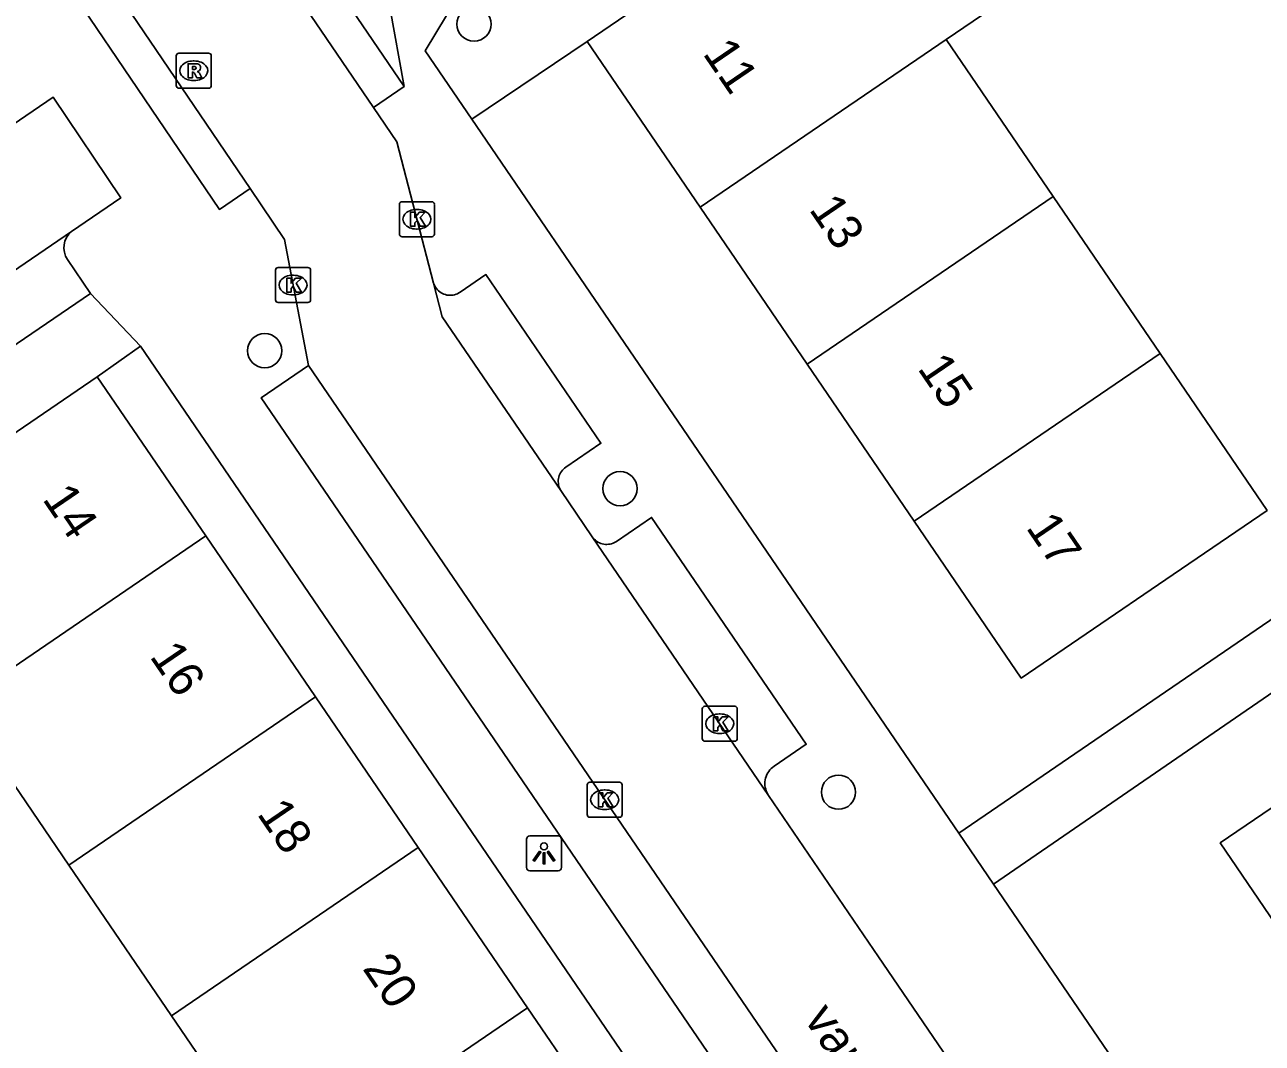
# Model space of a CAD drawing. Extents: x 157466 to 158888, y 383063 to 384677.
# Drawn here: x 158192.88 to 158228.24, y 383848.07 to 383877.18 of the extents above; entities that cross this region are included whole.
import ezdxf

# ---------------------------------------------------------------- set-up
doc = ezdxf.new("R2010")
doc.units = 0
for name, color, linetype in [('IMGEO_Boom', 7, 'Continuous'), ('IMGEO_Kolk', 7, 'Continuous'), ('IMGEO_Lichtpunt', 7, 'Continuous'), ('IMGEO_Openbare_ruimte_label', 7, 'Continuous'), ('IMGEO_Pand', 7, 'Continuous'), ('IMGEO_Pand_nummerreeks', 7, 'Continuous'), ('IMGEO_Rijbaan_lokaal_open', 7, 'Continuous'), ('IMGEO_Rioolput', 7, 'Continuous'), ('IMGEO_Voetpad_open', 7, 'Continuous')]:
    doc.layers.add(name, color=color, linetype=linetype)

msp = doc.modelspace()

# ---------------------------------------------------------------- linework, layer by layer
at = {"layer": 'IMGEO_Boom'}
for centre in [(158205.719, 383877.193), (158199.737, 383867.862), (158209.891, 383863.921), (158216.133, 383855.246)]:
    msp.add_circle(centre, 0.489, dxfattribs=at)
at = {"layer": 'IMGEO_Kolk'}
for p, q in [((158203.585, 383871.192), (158203.585, 383872.044)), ((158203.66, 383872.118), (158204.512, 383872.118)), ((158204.586, 383872.044), (158204.586, 383871.192)), ((158204.073, 383871.898), (158204.098, 383871.898)), ((158204.096, 383871.338), (158204.071, 383871.338)), ((158204.512, 383871.118), (158203.66, 383871.118)), ((158200.045, 383869.312), (158200.045, 383870.164)), ((158200.12, 383870.238), (158200.972, 383870.238)), ((158200.533, 383870.018), (158200.558, 383870.018)), ((158201.046, 383870.164), (158201.046, 383869.312)), ((158200.972, 383869.238), (158200.12, 383869.238)), ((158200.556, 383869.458), (158200.531, 383869.458)), ((158212.24, 383856.776), (158212.24, 383857.628)), ((158212.315, 383857.702), (158213.167, 383857.702)), ((158213.241, 383857.628), (158213.241, 383856.776)), ((158212.728, 383857.482), (158212.753, 383857.482)), ((158212.751, 383856.922), (158212.726, 383856.922)), ((158213.167, 383856.702), (158212.315, 383856.702)), ((158208.951, 383854.604), (158208.951, 383855.456)), ((158209.026, 383855.53), (158209.878, 383855.53)), ((158209.952, 383855.456), (158209.952, 383854.604)), ((158209.439, 383855.31), (158209.464, 383855.31)), ((158209.462, 383854.75), (158209.437, 383854.75)), ((158209.878, 383854.53), (158209.026, 383854.53))]:
    msp.add_line(p, q, dxfattribs=at)
for points in [[(158203.585, 383871.192), (158203.585, 383872.044)], [(158203.66, 383872.118), (158204.512, 383872.118)], [(158204.586, 383872.044), (158204.586, 383871.192)], [(158203.906, 383871.818), (158204.029, 383871.818), (158204.029, 383871.667), (158204.159, 383871.818), (158204.323, 383871.818), (158204.177, 383871.667), (158204.33, 383871.418), (158204.178, 383871.418), (158204.093, 383871.582), (158204.029, 383871.515), (158204.029, 383871.418), (158203.906, 383871.418), (158203.906, 383871.818)], [(158204.512, 383871.118), (158203.66, 383871.118)], [(158200.045, 383869.312), (158200.045, 383870.164)], [(158200.12, 383870.238), (158200.972, 383870.238)], [(158200.366, 383869.938), (158200.489, 383869.938), (158200.489, 383869.787), (158200.619, 383869.938), (158200.783, 383869.938), (158200.637, 383869.787), (158200.79, 383869.538), (158200.638, 383869.538), (158200.553, 383869.702), (158200.489, 383869.635), (158200.489, 383869.538), (158200.366, 383869.538), (158200.366, 383869.938)], [(158201.046, 383870.164), (158201.046, 383869.312)], [(158200.972, 383869.238), (158200.12, 383869.238)], [(158212.24, 383856.776), (158212.24, 383857.628)], [(158212.315, 383857.702), (158213.167, 383857.702)], [(158213.241, 383857.628), (158213.241, 383856.776)], [(158212.561, 383857.402), (158212.684, 383857.402), (158212.684, 383857.251), (158212.814, 383857.402), (158212.978, 383857.402), (158212.832, 383857.251), (158212.985, 383857.002), (158212.833, 383857.002), (158212.748, 383857.166), (158212.684, 383857.099), (158212.684, 383857.002), (158212.561, 383857.002), (158212.561, 383857.402)], [(158213.167, 383856.702), (158212.315, 383856.702)], [(158208.951, 383854.604), (158208.951, 383855.456)], [(158209.026, 383855.53), (158209.878, 383855.53)], [(158209.952, 383855.456), (158209.952, 383854.604)], [(158209.272, 383855.23), (158209.395, 383855.23), (158209.395, 383855.079), (158209.525, 383855.23), (158209.689, 383855.23), (158209.543, 383855.079), (158209.696, 383854.83), (158209.544, 383854.83), (158209.459, 383854.994), (158209.395, 383854.927), (158209.395, 383854.83), (158209.272, 383854.83), (158209.272, 383855.23)], [(158209.878, 383854.53), (158209.026, 383854.53)]]:
    msp.add_lwpolyline(points, dxfattribs=at)
for centre, start, end in [((158203.662, 383872.042), 91.552, 178.448), ((158203.662, 383872.042), 91.552, 178.448), ((158204.51, 383872.042), 1.552, 88.448), ((158204.51, 383872.042), 1.552, 88.448), ((158203.662, 383871.194), 181.552, 268.448), ((158203.662, 383871.194), 181.552, 268.448), ((158204.51, 383871.194), 271.552, 358.448), ((158204.51, 383871.194), 271.552, 358.448), ((158200.122, 383870.162), 91.552, 178.448), ((158200.122, 383870.162), 91.552, 178.448), ((158200.97, 383870.162), 1.552, 88.448), ((158200.97, 383870.162), 1.552, 88.448), ((158200.122, 383869.314), 181.552, 268.448), ((158200.122, 383869.314), 181.552, 268.448), ((158200.97, 383869.314), 271.552, 358.448), ((158200.97, 383869.314), 271.552, 358.448), ((158212.317, 383857.626), 91.552, 178.448), ((158212.317, 383857.626), 91.552, 178.448), ((158213.165, 383857.626), 1.552, 88.448), ((158213.165, 383857.626), 1.552, 88.448), ((158212.317, 383856.778), 181.552, 268.448), ((158212.317, 383856.778), 181.552, 268.448), ((158213.165, 383856.778), 271.552, 358.448), ((158213.165, 383856.778), 271.552, 358.448), ((158209.028, 383855.454), 91.552, 178.448), ((158209.028, 383855.454), 91.552, 178.448), ((158209.876, 383855.454), 1.552, 88.448), ((158209.876, 383855.454), 1.552, 88.448), ((158209.028, 383854.606), 181.552, 268.448), ((158209.028, 383854.606), 181.552, 268.448), ((158209.876, 383854.606), 271.552, 358.448), ((158209.876, 383854.606), 271.552, 358.448)]:
    msp.add_arc(centre, 0.0765, start, end, dxfattribs=at)
for centre, major_axis, ratio, start_param, end_param in [((158204.072, 383871.618), (-0.387, 0.002), 0.722429, 4.712389, 7.853982), ((158204.097, 383871.618), (-0.39, 0.002), 0.717154, 1.570796, 4.712389), ((158200.532, 383869.738), (-0.387, 0.002), 0.722429, 4.712389, 7.853982), ((158200.557, 383869.738), (-0.39, 0.002), 0.717154, 1.570796, 4.712389), ((158212.727, 383857.202), (-0.387, 0.002), 0.722429, 4.712389, 7.853982), ((158212.752, 383857.202), (-0.39, 0.002), 0.717154, 1.570796, 4.712389), ((158209.438, 383855.03), (-0.387, 0.002), 0.722429, 4.712389, 7.853982), ((158209.463, 383855.03), (-0.39, 0.002), 0.717154, 1.570796, 4.712389)]:
    msp.add_ellipse(centre, major_axis=major_axis, ratio=ratio, start_param=start_param, end_param=end_param, dxfattribs=at)
at = {"layer": 'IMGEO_Lichtpunt'}
for p, q in [((158208.121, 383853.995), (158207.313, 383853.995)), ((158208.121, 383853.995), (158207.313, 383853.995)), ((158207.219, 383853.9), (158207.219, 383853.093)), ((158207.219, 383853.9), (158207.219, 383853.093)), ((158208.215, 383853.093), (158208.215, 383853.9)), ((158208.215, 383853.093), (158208.215, 383853.9)), ((158207.313, 383852.999), (158208.121, 383852.999)), ((158207.313, 383852.999), (158208.121, 383852.999))]:
    msp.add_line(p, q, dxfattribs=at)
for points in [[(158207.593, 383853.564), (158207.632, 383853.536), (158207.444, 383853.274), (158207.406, 383853.301), (158207.593, 383853.564)], [(158207.695, 383853.516), (158207.742, 383853.516), (158207.742, 383853.194), (158207.695, 383853.194), (158207.695, 383853.516)], [(158207.805, 383853.536), (158207.843, 383853.563), (158208.03, 383853.301), (158207.991, 383853.273), (158207.805, 383853.536)]]:
    msp.add_lwpolyline(points, dxfattribs=at)
msp.add_circle((158207.718, 383853.698), 0.0994, dxfattribs=at)
for centre, start, end in [((158207.313, 383853.9), 90, 180), ((158207.313, 383853.9), 90, 180), ((158208.121, 383853.9), 0, 90), ((158208.121, 383853.9), 0, 90), ((158207.313, 383853.093), 180, 270), ((158207.313, 383853.093), 180, 270), ((158208.121, 383853.093), 270, 0), ((158208.121, 383853.093), 270, 360)]:
    msp.add_arc(centre, 0.0946, start, end, dxfattribs=at)
at = {"layer": 'IMGEO_Pand'}
for points in [[(158218.537, 383883.228), (158208.953, 383876.693)], [(158219.211, 383876.753), (158221.765, 383878.495), (158218.537, 383883.228)], [(158208.953, 383876.693), (158212.18, 383871.961)], [(158212.18, 383871.961), (158219.211, 383876.753)], [(158219.211, 383876.753), (158222.269, 383872.269)], [(158222.269, 383872.269), (158215.238, 383867.477)], [(158225.327, 383867.785), (158222.269, 383872.269)], [(158215.238, 383867.477), (158212.18, 383871.961)], [(158218.297, 383862.992), (158225.327, 383867.785)], [(158225.327, 383867.785), (158228.385, 383863.3), (158225.487, 383861.324), (158221.356, 383858.507), (158218.297, 383862.992)], [(158215.238, 383867.477), (158218.297, 383862.992)], [(158194.952, 383867.112), (158187.901, 383862.302), (158185.208, 383860.465)], [(158194.952, 383867.112), (158198.052, 383862.567)], [(158191.002, 383857.757), (158198.052, 383862.567)], [(158198.052, 383862.567), (158201.186, 383857.973)], [(158240.051, 383855.907), (158237.882, 383859.087), (158236.849, 383859.271), (158236.297, 383858.895), (158235.733, 383859.721), (158234.081, 383858.594), (158231.175, 383856.612), (158227.044, 383853.795), (158230.19, 383849.182)], [(158201.186, 383857.973), (158194.136, 383853.163)], [(158201.186, 383857.973), (158204.125, 383853.665)], [(158194.136, 383853.163), (158191.002, 383857.757)], [(158197.074, 383848.856), (158204.125, 383853.665)], [(158204.125, 383853.665), (158207.248, 383849.087)], [(158197.074, 383848.856), (158194.136, 383853.163)], [(158207.248, 383849.087), (158200.197, 383844.277)], [(158207.248, 383849.087), (158210.162, 383844.815)], [(158200.197, 383844.277), (158197.074, 383848.856)]]:
    msp.add_lwpolyline(points, dxfattribs=at)
at = {"layer": 'IMGEO_Rijbaan_lokaal_open'}
for points in [[(158202.842, 383874.815), (158198.51, 383881.184)], [(158195.032, 383878.82), (158199.317, 383872.492)], [(158192.336, 383874.187), (158193.691, 383875.104), (158195.62, 383872.228), (158194.216, 383871.269)], [(158204.56, 383869.794), (158203.509, 383873.834), (158202.842, 383874.815)], [(158199.317, 383872.492), (158200.299, 383871.042), (158200.985, 383867.438)], [(158194.216, 383871.269), (158184.757, 383864.806)], [(158208.198, 383863.863), (158204.811, 383868.829), (158204.56, 383869.794)], [(158200.985, 383867.438), (158229.086, 383826.263)], [(158209.097, 383862.544), (158208.198, 383863.863)], [(158214.135, 383855.156), (158209.097, 383862.544)], [(158220.309, 383846.103), (158219.405, 383847.428), (158217.28, 383850.544), (158214.135, 383855.156)]]:
    msp.add_lwpolyline(points, dxfattribs=at)
at = {"layer": 'IMGEO_Rioolput'}
for p, q in [((158197.207, 383875.436), (158197.207, 383876.288)), ((158197.282, 383876.362), (158198.134, 383876.362)), ((158198.208, 383876.288), (158198.208, 383875.436)), ((158197.695, 383876.142), (158197.72, 383876.142)), ((158197.718, 383875.582), (158197.693, 383875.582)), ((158198.134, 383875.362), (158197.282, 383875.362))]:
    msp.add_line(p, q, dxfattribs=at)
for points in [[(158197.207, 383875.436), (158197.207, 383876.288)], [(158197.282, 383876.362), (158198.134, 383876.362)], [(158198.208, 383876.288), (158198.208, 383875.436)], [(158197.796, 383876.06), (158197.544, 383876.062), (158197.544, 383875.662)], [(158197.722, 383875.981), (158197.668, 383875.981), (158197.668, 383875.9)], [(158197.544, 383875.662), (158197.668, 383875.662), (158197.668, 383875.824), (158197.679, 383875.824)], [(158197.668, 383875.9), (158197.72, 383875.9)], [(158197.726, 383875.795), (158197.797, 383875.662), (158197.937, 383875.662), (158197.872, 383875.788)], [(158198.134, 383875.362), (158197.282, 383875.362)]]:
    msp.add_lwpolyline(points, dxfattribs=at)
for centre, radius, start, end in [((158197.284, 383876.286), 0.0765, 91.552, 178.448), ((158197.284, 383876.286), 0.0765, 91.552, 178.448), ((158198.132, 383876.286), 0.0765, 1.552, 88.448), ((158198.132, 383876.286), 0.0765, 1.552, 88.448), ((158197.728, 383875.885), 0.0964, 77.0061, 93.1865), ((158197.742, 383875.942), 0.0378, 276.6634, 79.6772), ((158197.795, 383875.95), 0.109, 350.3612, 89.416), ((158197.793, 383875.95), 0.112, 277.5842, 350.9817), ((158197.678, 383875.771), 0.0533, 26.0293, 88.6989), ((158197.704, 383876.089), 0.19, 274.7715, 282.9687), ((158197.777, 383875.735), 0.108, 29.5134, 73.7905), ((158197.284, 383875.438), 0.0765, 181.552, 268.448), ((158197.284, 383875.438), 0.0765, 181.552, 268.448), ((158198.132, 383875.438), 0.0765, 271.552, 358.448), ((158198.132, 383875.438), 0.0765, 271.552, 358.448)]:
    msp.add_arc(centre, radius, start, end, dxfattribs=at)
for centre, major_axis, ratio, start_param, end_param in [((158197.694, 383875.862), (-0.387, 0.002), 0.722429, 4.712389, 7.853982), ((158197.719, 383875.862), (-0.39, 0.002), 0.717154, 1.570796, 4.712389)]:
    msp.add_ellipse(centre, major_axis=major_axis, ratio=ratio, start_param=start_param, end_param=end_param, dxfattribs=at)
at = {"layer": 'IMGEO_Voetpad_open'}
for points in [[(158203.718, 383875.411), (158202.489, 383882.225)], [(158198.51, 383881.184), (158199.386, 383881.78), (158203.718, 383875.411)], [(158199.317, 383872.492), (158198.439, 383871.898), (158194.154, 383878.226), (158195.032, 383878.82)], [(158205.233, 383877.954), (158204.324, 383876.428), (158205.651, 383874.482)], [(158208.953, 383876.693), (158205.651, 383874.482)], [(158203.718, 383875.411), (158202.842, 383874.815)], [(158205.651, 383874.482), (158219.571, 383854.073)], [(158240.561, 383871.744), (158242.115, 383869.429), (158237.141, 383866.09), (158219.571, 383854.073)], [(158194.761, 383869.498), (158194.101, 383870.467)], [(158204.56, 383869.794), (158204.575, 383869.752), (158204.594, 383869.711), (158204.617, 383869.673), (158204.643, 383869.636), (158204.672, 383869.602), (158204.704, 383869.571), (158204.739, 383869.543), (158204.776, 383869.518), (158204.815, 383869.496), (158204.856, 383869.478), (158204.899, 383869.464), (158204.942, 383869.453), (158204.986, 383869.447), (158205.031, 383869.444), (158205.076, 383869.446), (158205.12, 383869.451), (158205.164, 383869.461), (158205.207, 383869.474), (158205.248, 383869.491), (158205.288, 383869.512), (158205.319, 383869.531), (158206.06, 383870.037), (158209.346, 383865.219), (158208.344, 383864.536), (158208.308, 383864.509), (158208.275, 383864.479), (158208.244, 383864.447), (158208.217, 383864.411), (158208.193, 383864.374), (158208.172, 383864.334), (158208.155, 383864.293), (158208.142, 383864.25), (158208.132, 383864.207), (158208.127, 383864.162), (158208.125, 383864.118), (158208.128, 383864.073), (158208.134, 383864.029), (158208.144, 383863.985), (158208.159, 383863.943), (158208.177, 383863.902), (158208.198, 383863.863)], [(158194.761, 383869.498), (158186.127, 383863.616), (158185.467, 383864.584)], [(158196.185, 383867.993), (158194.761, 383869.498)], [(158196.185, 383867.993), (158194.952, 383867.112)], [(158226.875, 383823.004), (158196.185, 383867.993)], [(158200.985, 383867.438), (158199.637, 383866.518), (158227.36, 383825.895), (158228.131, 383826.421)], [(158220.561, 383852.622), (158238.26, 383864.78)], [(158209.097, 383862.544), (158209.124, 383862.508), (158209.154, 383862.475), (158209.187, 383862.445), (158209.222, 383862.417), (158209.26, 383862.393), (158209.3, 383862.373), (158209.341, 383862.356), (158209.384, 383862.342), (158209.428, 383862.333), (158209.472, 383862.328), (158209.517, 383862.326), (158209.562, 383862.329), (158209.606, 383862.336), (158209.65, 383862.346), (158209.692, 383862.36), (158209.733, 383862.379), (158209.772, 383862.4), (158209.792, 383862.413), (158210.794, 383863.096), (158215.213, 383856.615), (158214.294, 383855.988), (158214.251, 383855.956), (158214.211, 383855.921), (158214.175, 383855.882), (158214.142, 383855.84), (158214.113, 383855.796), (158214.088, 383855.748), (158214.067, 383855.699), (158214.051, 383855.648), (158214.039, 383855.596), (158214.033, 383855.544), (158214.03, 383855.49), (158214.033, 383855.437), (158214.04, 383855.384), (158214.053, 383855.332), (158214.069, 383855.282), (158214.09, 383855.233), (158214.116, 383855.186), (158214.135, 383855.156)], [(158219.571, 383854.073), (158220.561, 383852.622)], [(158254.415, 383802.985), (158220.561, 383852.622)]]:
    msp.add_lwpolyline(points, dxfattribs=at)
msp.add_arc((158194.598, 383870.805), 0.601, 129.4596, 214.2202, dxfattribs=at)

# ---------------------------------------------------------------- texts
at = {"layer": 'IMGEO_Openbare_ruimte_label'}
msp.add_text('van der Marckstraat', height=1, rotation=304.3256, dxfattribs=at).set_placement((158215.127, 383848.769))
at = {"layer": 'IMGEO_Pand_nummerreeks'}
for s, rotation, p in [('11', 304.2943, (158212.235, 383876.353)), ('13', 304.2943, (158215.272, 383871.9)), ('15', 304.2943, (158218.373, 383867.354)), ('14', 304.3028, (158193.362, 383863.623)), ('17', 304.297, (158221.473, 383862.807)), ('16', 304.3, (158196.429, 383859.126)), ('18', 304.3, (158199.497, 383854.628)), ('20', 304.3, (158202.513, 383850.207))]:
    msp.add_text(s, height=1, rotation=rotation, dxfattribs=at).set_placement(p)

doc.saveas('drawing.dxf')
